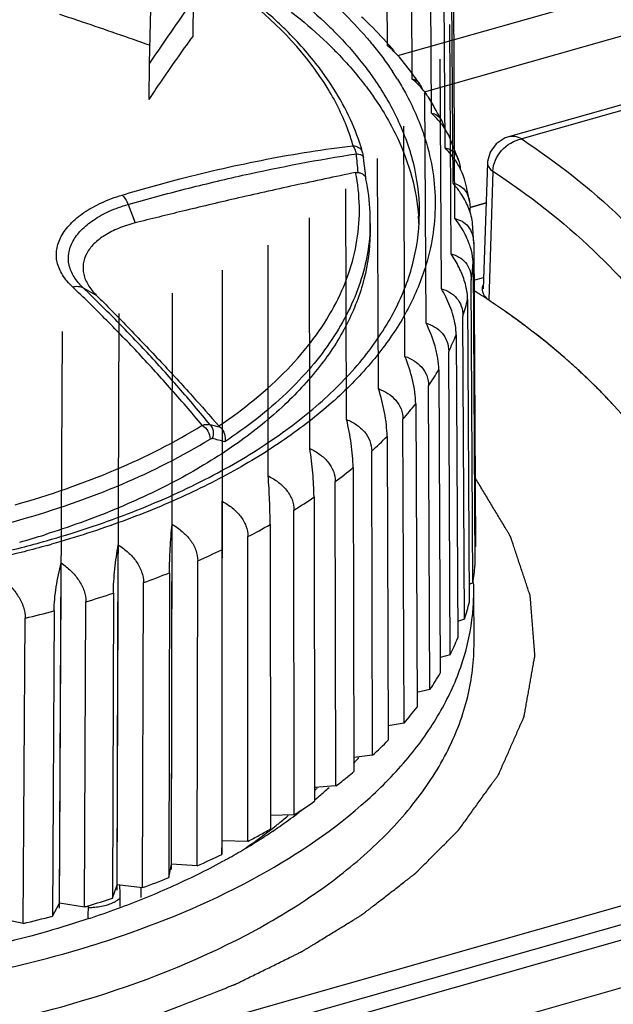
# Model space of a CAD drawing. Header units: millimetres. Extents: x 1117 to 38156, y -1945 to 7303.
# Tile 293 of 656: x 9675.8 to 9685.51, y 1451.88 to 1467.98. Entities that reach past the tile are written whole.
import ezdxf

# ---------------------------------------------------------------- set-up
doc = ezdxf.new("R2010")
doc.units = ezdxf.units.MM

msp = doc.modelspace()

# ---------------------------------------------------------------- linework, layer by layer
at = {"color": 7, "linetype": 'Continuous'}
for p, q in [((9681.813, 1467.551), (9681.798, 1471.284)), ((9682.219, 1467.009), (9682.202, 1470.745)), ((9682.535, 1466.451), (9682.515, 1470.191)), ((9681.985, 1467.392), (9690.545, 1469.824)), ((9682.757, 1465.882), (9682.737, 1469.625)), ((9682.421, 1466.798), (9690.874, 1469.2)), ((9682.886, 1465.306), (9682.864, 1469.052)), ((9682.918, 1464.727), (9682.897, 1468.477)), ((9692.028, 1468.403), (9683.796, 1466.065)), ((9678.633, 1467.706), (9678.642, 1468.303)), ((9692.111, 1468.33), (9684.011, 1466.029)), ((9677.921, 1467.269), (9677.944, 1468.156)), ((9682.855, 1464.15), (9682.834, 1467.903)), ((9677.912, 1466.674), (9677.921, 1467.269)), ((9682.697, 1463.579), (9682.677, 1467.336)), ((9682.445, 1463.018), (9682.426, 1466.778)), ((9682.1, 1462.472), (9682.084, 1466.236)), ((9682.978, 1465.682), (9682.836, 1466.045)), ((9681.408, 1465.803), (9681.408, 1465.803)), ((9681.666, 1461.945), (9681.652, 1465.712)), ((9683.45, 1465.638), (9683.378, 1463.576)), ((9683.539, 1465.502), (9683.474, 1463.394)), ((9681.46, 1465.384), (9681.452, 1465.467)), ((9681.461, 1465.373), (9681.459, 1465.384)), ((9681.461, 1465.373), (9681.459, 1465.384)), ((9681.146, 1461.441), (9681.135, 1465.211)), ((9683.155, 1465.012), (9683.164, 1464.905)), ((9677.569, 1464.958), (9677.683, 1464.655)), ((9683.427, 1464.983), (9683.164, 1464.908)), ((9683.164, 1464.908), (9683.427, 1464.983)), ((9683.165, 1464.834), (9683.164, 1464.905)), ((9680.543, 1460.964), (9680.536, 1464.737)), ((9682.334, 1464.767), (9682.334, 1464.765)), ((9681.53, 1464.48), (9681.532, 1464.645)), ((9683.224, 1464.32), (9683.205, 1464.651)), ((9679.863, 1460.517), (9679.86, 1464.292)), ((9683.224, 1464.32), (9683.252, 1459.365)), ((9683.216, 1463.997), (9683.244, 1459.051)), ((9679.107, 1454.463), (9679.112, 1463.882)), ((9683.227, 1463.718), (9683.384, 1463.763)), ((9676.834, 1463.595), (9677.047, 1463.476)), ((9683.213, 1458.768), (9683.185, 1463.719)), ((9678.28, 1454.083), (9678.297, 1463.508)), ((9683.125, 1463.407), (9683.153, 1458.456)), ((9683.438, 1463.414), (9683.374, 1463.456)), ((9683.506, 1463.368), (9683.438, 1463.414)), ((9677.392, 1453.743), (9677.422, 1463.173)), ((9683.076, 1458.176), (9683.049, 1463.132)), ((9676.45, 1453.446), (9676.494, 1462.881)), ((9682.937, 1462.824), (9682.964, 1457.868)), ((9682.84, 1457.594), (9682.816, 1462.554)), ((9684.595, 1462.551), (9684.582, 1462.563)), ((9682.653, 1462.253), (9682.678, 1457.293)), ((9682.509, 1457.025), (9682.487, 1461.99)), ((9682.276, 1461.698), (9682.297, 1456.734)), ((9685.509, 1461.679), (9685.498, 1461.69)), ((9682.085, 1456.476), (9682.066, 1461.445)), ((9681.807, 1461.164), (9681.825, 1456.195)), ((9681.57, 1455.948), (9681.556, 1460.921)), ((9681.251, 1460.654), (9681.265, 1455.681)), ((9680.97, 1455.447), (9680.96, 1460.424)), ((9679.107, 1454.548), (9679.11, 1460.103)), ((9680.612, 1460.173), (9680.621, 1455.196)), ((9680.288, 1454.977), (9680.284, 1459.958)), ((9678.28, 1454.169), (9678.29, 1459.727)), ((9679.894, 1459.724), (9679.898, 1454.743)), ((9677.392, 1453.829), (9677.41, 1459.39)), ((9679.529, 1454.541), (9679.531, 1459.525)), ((9679.104, 1459.31), (9679.102, 1454.326)), ((9683.252, 1459.365), (9683.242, 1459.36)), ((9676.45, 1453.532), (9676.476, 1459.096)), ((9678.7, 1454.142), (9678.709, 1459.128)), ((9678.247, 1458.935), (9678.238, 1453.948)), ((9677.807, 1453.783), (9677.823, 1458.772)), ((9683.213, 1458.768), (9683.152, 1458.742)), ((9677.33, 1458.601), (9677.313, 1453.611)), ((9683.23, 1457.794), (9683.225, 1458.644)), ((9676.856, 1453.467), (9676.88, 1458.459)), ((9676.359, 1458.311), (9676.335, 1453.319)), ((9675.855, 1453.197), (9675.886, 1458.191)), ((9683.076, 1458.176), (9682.962, 1458.137)), ((9701.512, 1457.992), (9653.596, 1444.38)), ((9653.84, 1444.148), (9701.756, 1457.76)), ((9653.837, 1443.893), (9701.752, 1457.505)), ((9682.84, 1457.594), (9682.677, 1457.547)), ((9652.677, 1442.784), (9704.171, 1457.412)), ((9682.509, 1457.025), (9682.296, 1456.977)), ((9682.085, 1456.476), (9681.824, 1456.43)), ((9681.57, 1455.948), (9681.264, 1455.911)), ((9680.97, 1455.447), (9680.62, 1455.421)), ((9680.631, 1455.422), (9680.62, 1455.412)), ((9680.665, 1455.413), (9680.655, 1455.403)), ((9680.288, 1454.977), (9679.898, 1454.966)), ((9679.102, 1454.326), (9679.107, 1454.548)), ((9679.529, 1454.541), (9679.107, 1454.548)), ((9678.238, 1453.948), (9678.28, 1454.169)), ((9678.7, 1454.142), (9678.28, 1454.169)), ((9677.313, 1453.611), (9677.392, 1453.829)), ((9677.807, 1453.783), (9677.392, 1453.829)), ((9676.335, 1453.319), (9676.45, 1453.532)), ((9676.856, 1453.467), (9676.45, 1453.532)), ((9676.923, 1453.464), (9676.924, 1453.488)), ((9675.855, 1453.197), (9675.461, 1453.28))]:
    msp.add_line(p, q, dxfattribs=at)
for points in [[(9683.797, 1466.065), (9683.741, 1466.046), (9683.592, 1465.95), (9683.493, 1465.814), (9683.452, 1465.658), (9683.45, 1465.638)], [(9681.423, 1465.728), (9681.421, 1465.739), (9681.414, 1465.779), (9681.408, 1465.803)], [(9681.452, 1465.467), (9681.435, 1465.625), (9681.423, 1465.728)]]:
    msp.add_lwpolyline(points, dxfattribs=at)
for centre, radius, start, end in [((9680.619, 1467.053), 1.238, 45.7983, 51.5059), ((9676.395, 1462.713), 7.294, 41.7636, 45.7808), ((9676.812, 1463.657), 6.162, 41.3013, 41.6003), ((9680.949, 1466.423), 1.421, 46.8893, 52.5666), ((9676.662, 1462.954), 6.934, 41.0765, 41.7473), ((9677.15, 1463.356), 6.302, 35.7733, 39.2692), ((9677.756, 1464.381), 4.971, 31.9074, 33.5964), ((9677.37, 1463.516), 6.03, 34.5229, 35.7649), ((9677.812, 1463.802), 5.503, 29.2876, 31.9198), ((9677.985, 1463.899), 5.304, 27.1986, 29.2884), ((9677.943, 1464.827), 3.6, 16.0979, 18.3308), ((9681.272, 1465.765), 0.141, 15.707, 24.9757), ((9677.997, 1464.843), 3.544, 15.7144, 16.0928), ((9667.707, 1464.369), 13.672, 4.666, 5.9482), ((9678.809, 1464.22), 4.417, 10.3244, 14.8598), ((9678.977, 1464.517), 3.353, 2.2346, 4.2273), ((9681.507, 1463.638), 1.783, 32.2555, 37.6531), ((9679.602, 1464.251), 3.622, 351.5538, 355.9802), ((9680.877, 1462.514), 2.109, 26.2816, 30.315), ((9679.393, 1464.294), 3.836, 342.3717, 346.6378), ((9678.98, 1464.443), 4.276, 333.7765, 337.747), ((9678.392, 1464.759), 4.943, 325.9375, 329.5433), ((9677.661, 1465.286), 5.845, 318.9092, 322.1346), ((9676.583, 1452.213), 9.432, 74.6347, 75.6936), ((9676.825, 1466.055), 6.981, 312.6609, 315.5262), ((9676.046, 1449.76), 11.734, 74.6538, 75.6813), ((9675.926, 1467.077), 8.343, 307.1148, 309.659), ((9740.689, 1459.236), 61.585, 179.19298, 179.93123), ((9675.008, 1468.343), 9.907, 302.1754, 304.4439), ((9674.113, 1469.824), 11.638, 297.747, 299.7843), ((9671.585, 1474.265), 15.418, 285.8495, 287.4452), ((9671.453, 1476.296), 17.504, 284.4643, 285.8508), ((9671.569, 1476.119), 17.38, 285.6345, 285.8588), ((9673.279, 1471.474), 13.486, 293.7419, 295.5881), ((9672.537, 1473.228), 15.392, 290.0832, 291.7734), ((9679.602, 1459.306), 3.651, 351.5346, 355.9995), ((9679.614, 1458.623), 3.612, 0.3413, 2.2892), ((9671.911, 1475.014), 17.285, 286.7052, 288.2692), ((9679.623, 1458.623), 3.602, 357.2238, 0.3403), ((9679.392, 1459.348), 3.866, 342.353, 346.6565), ((9679.595, 1458.625), 3.631, 352.6787, 357.217), ((9671.413, 1476.75), 19.091, 283.5516, 285.015), ((9678.975, 1459.499), 4.309, 333.7591, 337.7644), ((9678.383, 1459.817), 4.982, 325.9217, 329.5591), ((9677.646, 1460.348), 5.891, 318.8951, 322.1487), ((9676.804, 1461.123), 7.036, 312.6484, 315.5387), ((9676.796, 1459.979), 6.103, 317.0062, 317.4454), ((9676.874, 1459.908), 5.998, 317.4444, 318.2335), ((9676.004, 1462.024), 8.24, 308.7643, 309.6769), ((9675.808, 1462.267), 8.553, 307.1191, 308.7628), ((9676.323, 1459.54), 5.99, 315.8832, 316.3126), ((9675.976, 1460.825), 7.282, 310.4653, 312.1003), ((9674.972, 1463.429), 9.984, 302.1654, 304.4539), ((9675.758, 1461.079), 7.617, 309.6749, 309.9868), ((9675.819, 1461.008), 7.523, 309.9865, 310.4715), ((9675.4, 1461.527), 8.189, 307.2938, 307.7509), ((9675.098, 1461.931), 8.694, 304.4415, 306.7431), ((9675.464, 1460.467), 7.255, 308.8736, 310.6302), ((9675.317, 1461.636), 8.327, 306.75, 307.2935), ((9674.158, 1464.767), 11.551, 298.7603, 299.7979), ((9675.144, 1460.869), 7.769, 307.2935, 307.8517), ((9675.261, 1460.718), 7.577, 307.8498, 308.8788), ((9674.805, 1462.353), 9.208, 303.8332, 304.463), ((9673.95, 1465.144), 11.982, 297.7521, 298.7635), ((9674.355, 1463.048), 10.036, 301.316, 302.0791), ((9674.772, 1461.372), 8.394, 304.8872, 305.7689), ((9674.974, 1461.093), 8.05, 305.7645, 307.2876), ((9674.612, 1462.642), 9.555, 302.0674, 303.8298), ((9673.995, 1463.652), 10.739, 298.7396, 300.4901), ((9674.608, 1461.608), 8.681, 303.8522, 304.8864), ((9674.208, 1463.29), 10.319, 300.4926, 301.3157), ((9673.23, 1466.584), 13.592, 293.7338, 295.5962), ((9673.634, 1464.308), 11.488, 296.4966, 298.7454), ((9672.482, 1468.353), 15.512, 290.0758, 291.7808), ((9673.194, 1465.184), 12.468, 294.2631, 296.5108), ((9672.781, 1466.09), 13.464, 292.3117, 294.2801), ((9671.867, 1470.101), 17.366, 286.9293, 288.277), ((9672.427, 1466.944), 14.389, 290.4631, 292.3236), ((9671.718, 1470.585), 17.872, 286.7081, 286.9364), ((9672.066, 1467.91), 15.419, 288.3776, 290.2175), ((9677.084, 1454.055), 0.57, 296.5445, 298.1527), ((9672.219, 1467.492), 14.975, 290.222, 290.4772), ((9671.348, 1471.902), 19.241, 283.5452, 285.0214), ((9671.844, 1469.439), 17.377, 286.9394, 288.6883), ((9672.043, 1468.84), 16.746, 288.7005, 288.9359)]:
    msp.add_arc(centre, radius, start, end, dxfattribs=at)
for centre, major_axis, ratio, start_param, end_param in [((9671.154, 1520.27), (-5.484, 252.924), 0.019832, -1.838488, -1.837058), ((9671.154, 1520.27), (-5.85, 269.786), 0.019832, -1.820851, -1.820239), ((9669.714, 1422.944), (13.707, 275.338), 0.020743, -1.459335, -1.458692)]:
    msp.add_ellipse(centre, major_axis=major_axis, ratio=ratio, start_param=start_param, end_param=end_param, dxfattribs=at)
for points, knots in [([(9680.843, 1466.845), (9680.502, 1467.409), (9679.762, 1468.176), (9678.565, 1468.995), (9677.86, 1469.362), (9677.485, 1469.534)], [0, 0, 0, 0, 0.454126, 0.715779, 1, 1, 1, 1]), ([(9680.156, 1467.806), (9680.097, 1467.864), (9679.851, 1468.097), (9679.588, 1468.312), (9679.382, 1468.466)], [0, 0, 0, 0, 0.242552, 1, 1, 1, 1]), ([(9680.147, 1468.479), (9680.21, 1468.431), (9680.452, 1468.242), (9680.684, 1468.039), (9680.848, 1467.88)], [0, 0, 0, 0, 0.257029, 1, 1, 1, 1]), ([(9678.642, 1468.303), (9678.581, 1468.221), (9678.335, 1467.88), (9678.097, 1467.533), (9677.921, 1467.269)], [0, 0, 0, 0, 0.243238, 1, 1, 1, 1]), ([(9680.89, 1468.28), (9680.937, 1468.237), (9681.121, 1468.067), (9681.296, 1467.887), (9681.419, 1467.748)], [0, 0, 0, 0, 0.25599, 1, 1, 1, 1]), ([(9680.133, 1468.189), (9680.195, 1468.142), (9680.435, 1467.956), (9680.664, 1467.756), (9680.826, 1467.6)], [0, 0, 0, 0, 0.256916, 1, 1, 1, 1]), ([(9676.448, 1468.07), (9676.572, 1468.029), (9677.066, 1467.863), (9677.56, 1467.693), (9677.929, 1467.563)], [0, 0, 0, 0, 0.249501, 1, 1, 1, 1]), ([(9680.852, 1466.977), (9680.803, 1467.049), (9680.592, 1467.343), (9680.35, 1467.613), (9680.156, 1467.806)], [0, 0, 0, 0, 0.241672, 1, 1, 1, 1]), ([(9680.848, 1467.88), (9680.905, 1467.825), (9681.123, 1467.607), (9681.325, 1467.373), (9681.463, 1467.19)], [0, 0, 0, 0, 0.257805, 1, 1, 1, 1]), ([(9677.912, 1466.674), (9677.972, 1466.763), (9678.206, 1467.111), (9678.448, 1467.455), (9678.633, 1467.706)], [0, 0, 0, 0, 0.256494, 1, 1, 1, 1]), ([(9680.826, 1467.6), (9680.884, 1467.544), (9681.104, 1467.325), (9681.309, 1467.089), (9681.449, 1466.906)], [0, 0, 0, 0, 0.257861, 1, 1, 1, 1]), ([(9681.441, 1467.724), (9681.483, 1467.676), (9681.644, 1467.486), (9681.794, 1467.286), (9681.897, 1467.131)], [0, 0, 0, 0, 0.256274, 1, 1, 1, 1]), ([(9681.813, 1467.551), (9681.827, 1467.55), (9681.856, 1467.541), (9681.879, 1467.521), (9681.889, 1467.51)], [0, 0, 0, 0, 0.473488, 1, 1, 1, 1]), ([(9681.889, 1467.51), (9681.892, 1467.506), (9681.904, 1467.491), (9681.914, 1467.474), (9681.92, 1467.46)], [0, 0, 0, 0, 0.228361, 1, 1, 1, 1]), ([(9682.028, 1467.345), (9682.02, 1467.355), (9681.986, 1467.395), (9681.949, 1467.433), (9681.92, 1467.46)], [0, 0, 0, 0, 0.248583, 1, 1, 1, 1]), ([(9681.463, 1467.19), (9681.517, 1467.12), (9681.717, 1466.841), (9681.89, 1466.542), (9681.996, 1466.311)], [0, 0, 0, 0, 0.258758, 1, 1, 1, 1]), ([(9681.36, 1465.96), (9681.302, 1466.136), (9681.155, 1466.488), (9680.96, 1466.816), (9680.852, 1466.977)], [0, 0, 0, 0, 0.48952, 1, 1, 1, 1]), ([(9681.976, 1467.008), (9682.022, 1466.934), (9682.194, 1466.641), (9682.332, 1466.328), (9682.411, 1466.089)], [0, 0, 0, 0, 0.257898, 1, 1, 1, 1]), ([(9682.219, 1467.009), (9682.242, 1467.006), (9682.289, 1466.99), (9682.323, 1466.954), (9682.338, 1466.933)], [0, 0, 0, 0, 0.470066, 1, 1, 1, 1]), ([(9681.251, 1465.919), (9681.229, 1465.998), (9681.125, 1466.32), (9680.976, 1466.626), (9680.843, 1466.845)], [0, 0, 0, 0, 0.242694, 1, 1, 1, 1]), ([(9681.449, 1466.906), (9681.503, 1466.836), (9681.702, 1466.561), (9681.874, 1466.265), (9681.981, 1466.036)], [0, 0, 0, 0, 0.258689, 1, 1, 1, 1]), ([(9682.338, 1466.933), (9682.342, 1466.927), (9682.357, 1466.903), (9682.368, 1466.876), (9682.375, 1466.855)], [0, 0, 0, 0, 0.228601, 1, 1, 1, 1]), ([(9682.483, 1466.711), (9682.475, 1466.724), (9682.442, 1466.774), (9682.406, 1466.821), (9682.376, 1466.855)], [0, 0, 0, 0, 0.247962, 1, 1, 1, 1]), ([(9681.996, 1466.311), (9682.108, 1466.065), (9682.282, 1465.56), (9682.338, 1465.027), (9682.334, 1464.767)], [0, 0, 0, 0, 0.509257, 1, 1, 1, 1]), ([(9682.535, 1466.451), (9682.568, 1466.446), (9682.639, 1466.418), (9682.685, 1466.358), (9682.703, 1466.323)], [0, 0, 0, 0, 0.466359, 1, 1, 1, 1]), ([(9682.703, 1466.323), (9682.707, 1466.316), (9682.723, 1466.281), (9682.734, 1466.245), (9682.74, 1466.216)], [0, 0, 0, 0, 0.230163, 1, 1, 1, 1]), ([(9682.836, 1466.045), (9682.829, 1466.06), (9682.802, 1466.119), (9682.768, 1466.175), (9682.74, 1466.215)], [0, 0, 0, 0, 0.246752, 1, 1, 1, 1]), ([(9681.981, 1466.036), (9682.075, 1465.833), (9682.229, 1465.417), (9682.305, 1464.98), (9682.321, 1464.764)], [0, 0, 0, 0, 0.509045, 1, 1, 1, 1]), ([(9682.411, 1466.089), (9682.469, 1465.916), (9682.557, 1465.565), (9682.608, 1465.028), (9682.574, 1464.491), (9682.496, 1464.14), (9682.444, 1463.967)], [0, 0, 0, 0, 0.25337, 0.501646, 0.749083, 1, 1, 1, 1]), ([(9683.539, 1465.502), (9683.542, 1465.623), (9683.654, 1465.87), (9683.886, 1466.007), (9684.011, 1466.029)], [0, 0, 0, 0, 0.488501, 1, 1, 1, 1]), ([(9684.011, 1466.029), (9683.975, 1466.046), (9683.905, 1466.073), (9683.829, 1466.074), (9683.797, 1466.065)], [0, 0, 0, 0, 0.547064, 1, 1, 1, 1]), ([(9684.011, 1466.029), (9684.585, 1465.645), (9685.386, 1465.022), (9686.29, 1464.074), (9686.669, 1463.584), (9686.837, 1463.335)], [0, 0, 0, 0, 0.527612, 0.770355, 1, 1, 1, 1]), ([(9677.471, 1465.111), (9677.784, 1465.205), (9678.334, 1465.358), (9679.122, 1465.551), (9680.065, 1465.749), (9680.776, 1465.862), (9681.251, 1465.919)], [0, 0, 0, 0, 0.253446, 0.442095, 0.629459, 1, 1, 1, 1]), ([(9681.305, 1465.786), (9681.299, 1465.812), (9681.285, 1465.858), (9681.263, 1465.901), (9681.251, 1465.919)], [0, 0, 0, 0, 0.54779, 1, 1, 1, 1]), ([(9681.251, 1465.919), (9681.283, 1465.916), (9681.344, 1465.899), (9681.388, 1465.851), (9681.4, 1465.825)], [0, 0, 0, 0, 0.521414, 1, 1, 1, 1]), ([(9683.004, 1465.545), (9682.988, 1465.576), (9682.919, 1465.697), (9682.83, 1465.807), (9682.757, 1465.882)], [0, 0, 0, 0, 0.249333, 1, 1, 1, 1]), ([(9682.757, 1465.882), (9682.781, 1465.878), (9682.828, 1465.864), (9682.892, 1465.823), (9682.945, 1465.761), (9682.969, 1465.71), (9682.978, 1465.682)], [0, 0, 0, 0, 0.229748, 0.462808, 0.714253, 1, 1, 1, 1]), ([(9677.569, 1464.958), (9677.881, 1465.047), (9678.504, 1465.214), (9679.745, 1465.512), (9680.681, 1465.69), (9681.305, 1465.786)], [0, 0, 0, 0, 0.253857, 0.505329, 1, 1, 1, 1]), ([(9681.305, 1465.786), (9681.311, 1465.786), (9681.334, 1465.783), (9681.356, 1465.779), (9681.371, 1465.773)], [0, 0, 0, 0, 0.271648, 1, 1, 1, 1]), ([(9681.371, 1465.773), (9681.378, 1465.771), (9681.391, 1465.765), (9681.411, 1465.753), (9681.421, 1465.738), (9681.423, 1465.728)], [0, 0, 0, 0, 0.316284, 0.583644, 1, 1, 1, 1]), ([(9682.978, 1465.682), (9682.982, 1465.672), (9682.995, 1465.628), (9683.002, 1465.582), (9683.005, 1465.547)], [0, 0, 0, 0, 0.232643, 1, 1, 1, 1]), ([(9683.079, 1465.353), (9683.074, 1465.37), (9683.055, 1465.436), (9683.028, 1465.499), (9683.004, 1465.545)], [0, 0, 0, 0, 0.24457, 1, 1, 1, 1]), ([(9683.45, 1465.638), (9683.45, 1465.613), (9683.469, 1465.556), (9683.513, 1465.519), (9683.539, 1465.502)], [0, 0, 0, 0, 0.447551, 1, 1, 1, 1]), ([(9683.539, 1465.502), (9684.124, 1465.115), (9685.178, 1464.302), (9686.056, 1463.293), (9686.4, 1462.772)], [0, 0, 0, 0, 0.529203, 1, 1, 1, 1]), ([(9681.292, 1465.481), (9680.958, 1465.411), (9680.298, 1465.272), (9679.355, 1465.061), (9678.486, 1464.855), (9677.942, 1464.72), (9677.683, 1464.655)], [0, 0, 0, 0, 0.276821, 0.545807, 0.783196, 1, 1, 1, 1]), ([(9679.055, 1461.335), (9679.458, 1461.605), (9680.013, 1462.051), (9680.608, 1462.743), (9680.947, 1463.269), (9681.189, 1463.811), (9681.331, 1464.366), (9681.371, 1464.927), (9681.329, 1465.299), (9681.292, 1465.481)], [0, 0, 0, 0, 0.290665, 0.422616, 0.546657, 0.664254, 0.777378, 0.888441, 1, 1, 1, 1]), ([(9681.292, 1465.481), (9681.295, 1465.482), (9681.309, 1465.484), (9681.323, 1465.483), (9681.334, 1465.482)], [0, 0, 0, 0, 0.244318, 1, 1, 1, 1]), ([(9681.334, 1465.482), (9681.34, 1465.48), (9681.364, 1465.475), (9681.388, 1465.465), (9681.404, 1465.456)], [0, 0, 0, 0, 0.263699, 1, 1, 1, 1]), ([(9681.404, 1465.456), (9681.418, 1465.447), (9681.442, 1465.427), (9681.456, 1465.398), (9681.459, 1465.384)], [0, 0, 0, 0, 0.528685, 1, 1, 1, 1]), ([(9681.532, 1464.645), (9681.533, 1464.706), (9681.53, 1464.95), (9681.499, 1465.194), (9681.461, 1465.373)], [0, 0, 0, 0, 0.249022, 1, 1, 1, 1]), ([(9683.01, 1465.143), (9683.001, 1465.158), (9682.962, 1465.214), (9682.919, 1465.267), (9682.886, 1465.306)], [0, 0, 0, 0, 0.251587, 1, 1, 1, 1]), ([(9682.886, 1465.306), (9682.917, 1465.299), (9682.98, 1465.279), (9683.062, 1465.218), (9683.125, 1465.127), (9683.148, 1465.052), (9683.155, 1465.012)], [0, 0, 0, 0, 0.22849, 0.459729, 0.711037, 1, 1, 1, 1]), ([(9676.661, 1463.608), (9676.599, 1463.667), (9676.493, 1463.789), (9676.412, 1463.972), (9676.393, 1464.117), (9676.402, 1464.263), (9676.47, 1464.45), (9676.627, 1464.654), (9676.853, 1464.839), (9677.14, 1464.997), (9677.356, 1465.077), (9677.471, 1465.111)], [0, 0, 0, 0, 0.118958, 0.223474, 0.273128, 0.322738, 0.426787, 0.544447, 0.679485, 0.832017, 1, 1, 1, 1]), ([(9677.471, 1465.111), (9677.491, 1465.093), (9677.529, 1465.044), (9677.557, 1464.989), (9677.57, 1464.959)], [0, 0, 0, 0, 0.454444, 1, 1, 1, 1]), ([(9683.165, 1464.834), (9683.156, 1464.861), (9683.116, 1464.969), (9683.059, 1465.071), (9683.01, 1465.143)], [0, 0, 0, 0, 0.246199, 1, 1, 1, 1]), ([(9676.834, 1463.595), (9676.777, 1463.648), (9676.681, 1463.761), (9676.594, 1463.958), (9676.587, 1464.164), (9676.66, 1464.365), (9676.803, 1464.55), (9677.008, 1464.716), (9677.269, 1464.858), (9677.465, 1464.928), (9677.569, 1464.958)], [0, 0, 0, 0, 0.119893, 0.22535, 0.324852, 0.429059, 0.546343, 0.680704, 0.832541, 1, 1, 1, 1]), ([(9676.234, 1459.457), (9676.682, 1459.584), (9677.54, 1459.867), (9678.74, 1460.389), (9679.795, 1460.99), (9680.688, 1461.657), (9681.402, 1462.381), (9681.927, 1463.148), (9682.251, 1463.947), (9682.33, 1464.498), (9682.334, 1464.766)], [0, 0, 0, 0, 0.162279, 0.314511, 0.455486, 0.584568, 0.701838, 0.808376, 0.906524, 1, 1, 1, 1]), ([(9682.918, 1464.727), (9682.959, 1464.718), (9683.039, 1464.688), (9683.141, 1464.602), (9683.209, 1464.474), (9683.223, 1464.373), (9683.224, 1464.32)], [0, 0, 0, 0, 0.227862, 0.457706, 0.709078, 1, 1, 1, 1]), ([(9683.205, 1464.651), (9683.204, 1464.666), (9683.196, 1464.728), (9683.18, 1464.789), (9683.165, 1464.834)], [0, 0, 0, 0, 0.241927, 1, 1, 1, 1]), ([(9677.683, 1464.655), (9677.591, 1464.632), (9677.419, 1464.577), (9677.192, 1464.463), (9677.012, 1464.326), (9676.888, 1464.168), (9676.826, 1463.992), (9676.835, 1463.809), (9676.911, 1463.631), (9676.997, 1463.527), (9677.047, 1463.476)], [0, 0, 0, 0, 0.166403, 0.315062, 0.445791, 0.560545, 0.664336, 0.765862, 0.87516, 1, 1, 1, 1]), ([(9681.532, 1464.645), (9681.53, 1464.483), (9681.499, 1464.157), (9681.377, 1463.674), (9681.18, 1463.199), (9680.91, 1462.737), (9680.569, 1462.289), (9680.007, 1461.699), (9679.509, 1461.313), (9679.151, 1461.076)], [0, 0, 0, 0, 0.108831, 0.219518, 0.333809, 0.453184, 0.578808, 0.711541, 1, 1, 1, 1]), ([(9683.172, 1464.255), (9683.163, 1464.284), (9683.122, 1464.4), (9683.064, 1464.511), (9683.015, 1464.589)], [0, 0, 0, 0, 0.247538, 1, 1, 1, 1]), ([(9681.53, 1464.48), (9681.526, 1464.23), (9681.456, 1463.72), (9681.169, 1462.98), (9680.708, 1462.272), (9680.084, 1461.607), (9679.307, 1460.992), (9678.389, 1460.436), (9677.346, 1459.948), (9676.598, 1459.679), (9676.207, 1459.556)], [0, 0, 0, 0, 0.097228, 0.198316, 0.306491, 0.423995, 0.552066, 0.691068, 0.840667, 1, 1, 1, 1]), ([(9683.216, 1463.997), (9683.216, 1464.018), (9683.211, 1464.105), (9683.192, 1464.191), (9683.172, 1464.255)], [0, 0, 0, 0, 0.236525, 1, 1, 1, 1]), ([(9683.018, 1463.857), (9683.006, 1463.883), (9682.959, 1463.984), (9682.902, 1464.081), (9682.855, 1464.15)], [0, 0, 0, 0, 0.25358, 1, 1, 1, 1]), ([(9682.855, 1464.15), (9682.9, 1464.138), (9682.987, 1464.105), (9683.097, 1464.013), (9683.17, 1463.879), (9683.185, 1463.774), (9683.185, 1463.719)], [0, 0, 0, 0, 0.235481, 0.469697, 0.718858, 1, 1, 1, 1]), ([(9682.444, 1463.967), (9682.37, 1463.722), (9682.165, 1463.23), (9681.712, 1462.54), (9681.116, 1461.884), (9680.383, 1461.272), (9679.525, 1460.709), (9678.551, 1460.202), (9677.473, 1459.758), (9676.713, 1459.513), (9676.319, 1459.401)], [0, 0, 0, 0, 0.096845, 0.199898, 0.310853, 0.430709, 0.55986, 0.698183, 0.845188, 1, 1, 1, 1]), ([(9683.125, 1463.407), (9683.125, 1463.481), (9683.101, 1463.636), (9683.05, 1463.783), (9683.018, 1463.857)], [0, 0, 0, 0, 0.48043, 1, 1, 1, 1]), ([(9676.661, 1463.608), (9676.69, 1463.617), (9676.75, 1463.625), (9676.809, 1463.608), (9676.834, 1463.595)], [0, 0, 0, 0, 0.525148, 1, 1, 1, 1]), ([(9678.784, 1461.347), (9678.608, 1461.555), (9678.258, 1461.961), (9677.725, 1462.544), (9677.195, 1463.091), (9676.839, 1463.44), (9676.661, 1463.608)], [0, 0, 0, 0, 0.26375, 0.518139, 0.76338, 1, 1, 1, 1]), ([(9678.913, 1461.352), (9678.745, 1461.557), (9678.407, 1461.957), (9677.888, 1462.532), (9677.365, 1463.077), (9677.011, 1463.426), (9676.834, 1463.595)], [0, 0, 0, 0, 0.259953, 0.513125, 0.759669, 1, 1, 1, 1]), ([(9682.697, 1463.579), (9682.745, 1463.565), (9682.836, 1463.527), (9682.953, 1463.432), (9683.032, 1463.295), (9683.049, 1463.187), (9683.049, 1463.132)], [0, 0, 0, 0, 0.242293, 0.480728, 0.728131, 1, 1, 1, 1]), ([(9677.047, 1463.476), (9677.22, 1463.304), (9677.577, 1462.941), (9678.102, 1462.391), (9678.6, 1461.851), (9678.912, 1461.5), (9679.055, 1461.335)], [0, 0, 0, 0, 0.249563, 0.520187, 0.776753, 1, 1, 1, 1]), ([(9682.937, 1462.824), (9682.937, 1462.875), (9682.927, 1462.98), (9682.879, 1463.192), (9682.817, 1463.348), (9682.767, 1463.448)], [0, 0, 0, 0, 0.233585, 0.485385, 1, 1, 1, 1]), ([(9683.374, 1463.456), (9683.361, 1463.464), (9683.339, 1463.479), (9683.308, 1463.499), (9683.286, 1463.513), (9683.272, 1463.522), (9683.266, 1463.526), (9683.261, 1463.529), (9683.257, 1463.531), (9683.25, 1463.536), (9683.24, 1463.542), (9683.232, 1463.547), (9683.229, 1463.55)], [0, 0, 0, 0, 0.25, 0.4375, 0.625, 0.671875, 0.71875, 0.742188, 0.765625, 0.8125, 0.90625, 1, 1, 1, 1]), ([(9683.499, 1463.373), (9683.483, 1463.384), (9683.429, 1463.425), (9683.384, 1463.484), (9683.372, 1463.531)], [0, 0, 0, 0, 0.287062, 1, 1, 1, 1]), ([(9685.691, 1461.474), (9685.542, 1461.647), (9684.881, 1462.355), (9684.115, 1462.961), (9683.499, 1463.373)], [0, 0, 0, 0, 0.23488, 1, 1, 1, 1]), ([(9683.628, 1463.286), (9683.619, 1463.292), (9683.605, 1463.301), (9683.587, 1463.314), (9683.576, 1463.322), (9683.566, 1463.328), (9683.561, 1463.332), (9683.557, 1463.334), (9683.554, 1463.336), (9683.551, 1463.338), (9683.547, 1463.341), (9683.538, 1463.347), (9683.525, 1463.356), (9683.512, 1463.364), (9683.506, 1463.368)], [0, 0, 0, 0, 0.25, 0.375, 0.5, 0.5625, 0.625, 0.65625, 0.671875, 0.6875, 0.71875, 0.75, 0.875, 1, 1, 1, 1]), ([(9684.582, 1462.563), (9684.566, 1462.576), (9684.542, 1462.596), (9684.514, 1462.619), (9684.498, 1462.632), (9684.486, 1462.642), (9684.474, 1462.652), (9684.465, 1462.66), (9684.459, 1462.665), (9684.456, 1462.667), (9684.452, 1462.67), (9684.447, 1462.674), (9684.441, 1462.679), (9684.43, 1462.688), (9684.418, 1462.698), (9684.397, 1462.714), (9684.371, 1462.735), (9684.346, 1462.756), (9684.325, 1462.772), (9684.312, 1462.782), (9684.302, 1462.791), (9684.295, 1462.796), (9684.29, 1462.8), (9684.287, 1462.803), (9684.284, 1462.805), (9684.277, 1462.81), (9684.268, 1462.817), (9684.251, 1462.83), (9684.23, 1462.847), (9684.209, 1462.863), (9684.192, 1462.876), (9684.179, 1462.886), (9684.169, 1462.894), (9684.162, 1462.9), (9684.157, 1462.903), (9684.154, 1462.905), (9684.15, 1462.908), (9684.145, 1462.912), (9684.135, 1462.92), (9684.122, 1462.93), (9684.106, 1462.942), (9684.084, 1462.958), (9684.057, 1462.978), (9684.025, 1463.002), (9683.993, 1463.027), (9683.949, 1463.059), (9683.894, 1463.098), (9683.838, 1463.138), (9683.794, 1463.17), (9683.75, 1463.201), (9683.695, 1463.239), (9683.65, 1463.27), (9683.628, 1463.286)], [0, 0, 0, 0, 0.0625, 0.09375, 0.109375, 0.125, 0.140625, 0.15625, 0.160156, 0.164062, 0.167969, 0.171875, 0.179688, 0.1875, 0.203125, 0.21875, 0.25, 0.28125, 0.296875, 0.3125, 0.320312, 0.328125, 0.332031, 0.335938, 0.339844, 0.34375, 0.359375, 0.375, 0.40625, 0.4375, 0.453125, 0.46875, 0.484375, 0.492188, 0.496094, 0.5, 0.503906, 0.507812, 0.515625, 0.53125, 0.546875, 0.5625, 0.59375, 0.625, 0.65625, 0.6875, 0.75, 0.8125, 0.84375, 0.875, 0.9375, 1, 1, 1, 1]), ([(9682.653, 1462.253), (9682.653, 1462.316), (9682.64, 1462.448), (9682.58, 1462.707), (9682.504, 1462.897), (9682.445, 1463.018)], [0, 0, 0, 0, 0.237154, 0.493325, 1, 1, 1, 1]), ([(9682.445, 1463.018), (9682.495, 1463.002), (9682.591, 1462.96), (9682.714, 1462.86), (9682.797, 1462.72), (9682.815, 1462.61), (9682.816, 1462.554)], [0, 0, 0, 0, 0.247849, 0.48991, 0.736045, 1, 1, 1, 1]), ([(9682.276, 1461.698), (9682.275, 1461.762), (9682.264, 1461.893), (9682.214, 1462.155), (9682.151, 1462.348), (9682.1, 1462.472)], [0, 0, 0, 0, 0.238193, 0.495262, 1, 1, 1, 1]), ([(9682.1, 1462.472), (9682.152, 1462.454), (9682.253, 1462.407), (9682.38, 1462.302), (9682.468, 1462.159), (9682.487, 1462.047), (9682.487, 1461.99)], [0, 0, 0, 0, 0.252329, 0.497489, 0.742757, 1, 1, 1, 1]), ([(9685.498, 1461.69), (9685.481, 1461.708), (9685.448, 1461.743), (9685.407, 1461.788), (9685.374, 1461.823), (9685.34, 1461.858), (9685.297, 1461.902), (9685.254, 1461.946), (9685.219, 1461.981), (9685.183, 1462.015), (9685.148, 1462.05), (9685.112, 1462.085), (9685.086, 1462.111), (9685.058, 1462.137), (9685.022, 1462.171), (9684.985, 1462.205), (9684.949, 1462.24), (9684.921, 1462.265), (9684.892, 1462.291), (9684.864, 1462.316), (9684.84, 1462.338), (9684.821, 1462.355), (9684.81, 1462.365), (9684.8, 1462.374), (9684.794, 1462.379), (9684.79, 1462.383), (9684.788, 1462.385), (9684.785, 1462.388), (9684.781, 1462.391), (9684.772, 1462.399), (9684.758, 1462.411), (9684.74, 1462.426), (9684.722, 1462.442), (9684.698, 1462.463), (9684.656, 1462.499), (9684.62, 1462.531), (9684.595, 1462.551)], [0, 0, 0, 0, 0.0625, 0.125, 0.15625, 0.1875, 0.25, 0.3125, 0.34375, 0.375, 0.4375, 0.46875, 0.5, 0.53125, 0.5625, 0.625, 0.65625, 0.6875, 0.71875, 0.75, 0.78125, 0.796875, 0.8125, 0.820312, 0.828125, 0.832031, 0.833984, 0.835938, 0.839844, 0.84375, 0.859375, 0.875, 0.890625, 0.90625, 0.9375, 1, 1, 1, 1]), ([(9681.807, 1461.164), (9681.807, 1461.228), (9681.798, 1461.359), (9681.758, 1461.622), (9681.707, 1461.818), (9681.666, 1461.945)], [0, 0, 0, 0, 0.239138, 0.496987, 1, 1, 1, 1]), ([(9681.666, 1461.945), (9681.72, 1461.924), (9681.824, 1461.873), (9681.955, 1461.762), (9682.046, 1461.616), (9682.066, 1461.502), (9682.066, 1461.445)], [0, 0, 0, 0, 0.255882, 0.503676, 0.748407, 1, 1, 1, 1]), ([(9675.722, 1460.045), (9676.282, 1460.204), (9677.335, 1460.567), (9678.333, 1461.068), (9678.784, 1461.347)], [0, 0, 0, 0, 0.522909, 1, 1, 1, 1]), ([(9678.784, 1461.347), (9678.796, 1461.351), (9678.837, 1461.363), (9678.884, 1461.363), (9678.913, 1461.352)], [0, 0, 0, 0, 0.280045, 1, 1, 1, 1]), ([(9678.784, 1461.347), (9678.822, 1461.323), (9678.883, 1461.253), (9678.91, 1461.165), (9678.91, 1461.121)], [0, 0, 0, 0, 0.506856, 1, 1, 1, 1]), ([(9678.913, 1461.352), (9678.939, 1461.325), (9678.973, 1461.249), (9678.963, 1461.168), (9678.948, 1461.13)], [0, 0, 0, 0, 0.480699, 1, 1, 1, 1]), ([(9679.082, 1461.308), (9679.079, 1461.31), (9679.07, 1461.319), (9679.061, 1461.328), (9679.055, 1461.335)], [0, 0, 0, 0, 0.272864, 1, 1, 1, 1]), ([(9679.082, 1461.308), (9679.112, 1461.28), (9679.156, 1461.204), (9679.16, 1461.117), (9679.151, 1461.076)], [0, 0, 0, 0, 0.495592, 1, 1, 1, 1]), ([(9681.251, 1460.654), (9681.251, 1460.718), (9681.244, 1460.85), (9681.214, 1461.113), (9681.176, 1461.312), (9681.146, 1461.441)], [0, 0, 0, 0, 0.239906, 0.49842, 1, 1, 1, 1]), ([(9681.146, 1461.441), (9681.201, 1461.418), (9681.307, 1461.362), (9681.442, 1461.245), (9681.534, 1461.095), (9681.556, 1460.979), (9681.556, 1460.921)], [0, 0, 0, 0, 0.258637, 0.508701, 0.753218, 1, 1, 1, 1]), ([(9675.801, 1459.8), (9676.369, 1459.961), (9677.439, 1460.329), (9678.451, 1460.839), (9678.91, 1461.121)], [0, 0, 0, 0, 0.522909, 1, 1, 1, 1]), ([(9678.91, 1461.121), (9678.913, 1461.123), (9678.924, 1461.129), (9678.939, 1461.132), (9678.948, 1461.13)], [0, 0, 0, 0, 0.28792, 1, 1, 1, 1]), ([(9680.612, 1460.173), (9680.611, 1460.305), (9680.595, 1460.57), (9680.563, 1460.833), (9680.543, 1460.964)], [0, 0, 0, 0, 0.499472, 1, 1, 1, 1]), ([(9680.543, 1460.964), (9680.6, 1460.938), (9680.708, 1460.877), (9680.844, 1460.754), (9680.938, 1460.6), (9680.96, 1460.483), (9680.96, 1460.424)], [0, 0, 0, 0, 0.26067, 0.512546, 0.756987, 1, 1, 1, 1]), ([(9679.894, 1459.724), (9679.894, 1459.856), (9679.887, 1460.121), (9679.872, 1460.385), (9679.863, 1460.517)], [0, 0, 0, 0, 0.500226, 1, 1, 1, 1]), ([(9679.863, 1460.517), (9679.92, 1460.488), (9680.029, 1460.422), (9680.166, 1460.293), (9680.261, 1460.136), (9680.284, 1460.016), (9680.284, 1459.958)], [0, 0, 0, 0, 0.262086, 0.515502, 0.760114, 1, 1, 1, 1]), ([(9682.978, 1454.724), (9683.019, 1454.781), (9683.1, 1454.895), (9683.202, 1455.037), (9683.284, 1455.15), (9683.345, 1455.235), (9683.407, 1455.321), (9683.468, 1455.406), (9683.519, 1455.477), (9683.555, 1455.526), (9683.575, 1455.555), (9683.59, 1455.576), (9683.606, 1455.597), (9683.617, 1455.613), (9683.625, 1455.624), (9683.628, 1455.629), (9683.631, 1455.632), (9683.633, 1455.636), (9683.635, 1455.642), (9683.639, 1455.651), (9683.646, 1455.666), (9683.654, 1455.685), (9683.667, 1455.714), (9683.683, 1455.752), (9683.703, 1455.796), (9683.729, 1455.855), (9683.762, 1455.929), (9683.801, 1456.018), (9683.84, 1456.107), (9683.879, 1456.196), (9683.919, 1456.285), (9683.951, 1456.359), (9683.977, 1456.419), (9683.997, 1456.463), (9684.013, 1456.5), (9684.026, 1456.53), (9684.035, 1456.548), (9684.041, 1456.563), (9684.045, 1456.572), (9684.048, 1456.579), (9684.05, 1456.583), (9684.05, 1456.587), (9684.051, 1456.591), (9684.052, 1456.599), (9684.054, 1456.609), (9684.057, 1456.625), (9684.06, 1456.644), (9684.065, 1456.667), (9684.07, 1456.699), (9684.08, 1456.753), (9684.093, 1456.831), (9684.11, 1456.925), (9684.127, 1457.018), (9684.143, 1457.112), (9684.16, 1457.205), (9684.174, 1457.283), (9684.185, 1457.346), (9684.193, 1457.392), (9684.201, 1457.439), (9684.208, 1457.478), (9684.214, 1457.509), (9684.217, 1457.529), (9684.22, 1457.544), (9684.222, 1457.556), (9684.224, 1457.566), (9684.225, 1457.573), (9684.225, 1457.577), (9684.226, 1457.579), (9684.226, 1457.582), (9684.225, 1457.586), (9684.225, 1457.593), (9684.224, 1457.602), (9684.223, 1457.614), (9684.222, 1457.629), (9684.221, 1457.648), (9684.218, 1457.679), (9684.215, 1457.717), (9684.212, 1457.763), (9684.208, 1457.809), (9684.203, 1457.87), (9684.197, 1457.946), (9684.19, 1458.038), (9684.183, 1458.13), (9684.175, 1458.221), (9684.168, 1458.313), (9684.162, 1458.39), (9684.158, 1458.443), (9684.156, 1458.474), (9684.154, 1458.497), (9684.152, 1458.516), (9684.151, 1458.531), (9684.15, 1458.541), (9684.15, 1458.548), (9684.149, 1458.553), (9684.149, 1458.557), (9684.148, 1458.561), (9684.146, 1458.567), (9684.143, 1458.577), (9684.138, 1458.592), (9684.131, 1458.611), (9684.121, 1458.641), (9684.109, 1458.679), (9684.094, 1458.724), (9684.074, 1458.784), (9684.049, 1458.86), (9684.018, 1458.951), (9683.988, 1459.041), (9683.958, 1459.132), (9683.928, 1459.223), (9683.903, 1459.298), (9683.883, 1459.359), (9683.868, 1459.404), (9683.855, 1459.442), (9683.845, 1459.472), (9683.839, 1459.491), (9683.834, 1459.506), (9683.831, 1459.515), (9683.828, 1459.522), (9683.827, 1459.526), (9683.825, 1459.529), (9683.822, 1459.534), (9683.817, 1459.542), (9683.812, 1459.551), (9683.803, 1459.566), (9683.791, 1459.585), (9683.778, 1459.608), (9683.76, 1459.638), (9683.728, 1459.691), (9683.683, 1459.766), (9683.628, 1459.856), (9683.574, 1459.947), (9683.519, 1460.037), (9683.447, 1460.158), (9683.356, 1460.309), (9683.284, 1460.429), (9683.248, 1460.49)], [0, 0, 0, 0, 0.03125, 0.0625, 0.078125, 0.09375, 0.109375, 0.125, 0.140625, 0.148438, 0.152344, 0.15625, 0.160156, 0.164062, 0.165039, 0.166016, 0.166504, 0.166992, 0.167969, 0.169922, 0.171875, 0.175781, 0.179688, 0.1875, 0.195312, 0.203125, 0.21875, 0.234375, 0.25, 0.265625, 0.28125, 0.296875, 0.304688, 0.3125, 0.320312, 0.324219, 0.328125, 0.330078, 0.332031, 0.333008, 0.333496, 0.333984, 0.334961, 0.335938, 0.337891, 0.339844, 0.34375, 0.347656, 0.351562, 0.359375, 0.375, 0.390625, 0.40625, 0.421875, 0.4375, 0.453125, 0.460938, 0.46875, 0.476562, 0.484375, 0.488281, 0.492188, 0.494141, 0.496094, 0.498047, 0.499023, 0.499512, 0.5, 0.500488, 0.500977, 0.501953, 0.503906, 0.505859, 0.507812, 0.511719, 0.515625, 0.523438, 0.53125, 0.539062, 0.546875, 0.5625, 0.578125, 0.59375, 0.609375, 0.625, 0.640625, 0.648438, 0.652344, 0.65625, 0.660156, 0.662109, 0.664062, 0.665039, 0.666016, 0.666504, 0.666992, 0.667969, 0.669922, 0.671875, 0.675781, 0.679688, 0.6875, 0.695312, 0.703125, 0.71875, 0.734375, 0.75, 0.765625, 0.78125, 0.796875, 0.804688, 0.8125, 0.820312, 0.824219, 0.828125, 0.830078, 0.832031, 0.833008, 0.833496, 0.833984, 0.834961, 0.835938, 0.837891, 0.839844, 0.84375, 0.847656, 0.851562, 0.859375, 0.875, 0.890625, 0.90625, 0.921875, 0.9375, 0.96875, 1, 1, 1, 1]), ([(9679.11, 1460.103), (9679.168, 1460.072), (9679.277, 1460.001), (9679.413, 1459.866), (9679.508, 1459.705), (9679.531, 1459.584), (9679.531, 1459.525)], [0, 0, 0, 0, 0.262947, 0.51762, 0.762577, 1, 1, 1, 1]), ([(9671.985, 1459.154), (9672.643, 1459.199), (9673.929, 1459.347), (9675.194, 1459.627), (9675.801, 1459.8)], [0, 0, 0, 0, 0.511058, 1, 1, 1, 1]), ([(9678.247, 1458.935), (9678.247, 1459.067), (9678.257, 1459.332), (9678.278, 1459.595), (9678.29, 1459.727)], [0, 0, 0, 0, 0.500359, 1, 1, 1, 1]), ([(9678.29, 1459.727), (9678.348, 1459.693), (9678.456, 1459.617), (9678.592, 1459.476), (9678.686, 1459.311), (9678.709, 1459.188), (9678.709, 1459.128)], [0, 0, 0, 0, 0.263312, 0.518993, 0.764447, 1, 1, 1, 1]), ([(9676.253, 1459.382), (9676.125, 1459.346), (9675.601, 1459.206), (9675.07, 1459.089), (9674.668, 1459.014)], [0, 0, 0, 0, 0.24555, 1, 1, 1, 1]), ([(9677.33, 1458.601), (9677.33, 1458.665), (9677.335, 1458.797), (9677.358, 1459.061), (9677.387, 1459.26), (9677.41, 1459.39)], [0, 0, 0, 0, 0.240861, 0.499816, 1, 1, 1, 1]), ([(9677.41, 1459.39), (9677.467, 1459.353), (9677.574, 1459.272), (9677.708, 1459.125), (9677.8, 1458.957), (9677.823, 1458.833), (9677.823, 1458.772)], [0, 0, 0, 0, 0.263234, 0.519704, 0.765788, 1, 1, 1, 1]), ([(9674.665, 1459.087), (9674.764, 1459.106), (9675.152, 1459.183), (9675.538, 1459.273), (9675.825, 1459.347)], [0, 0, 0, 0, 0.253108, 1, 1, 1, 1]), ([(9676.359, 1458.311), (9676.359, 1458.375), (9676.367, 1458.507), (9676.4, 1458.77), (9676.442, 1458.968), (9676.476, 1459.096)], [0, 0, 0, 0, 0.240375, 0.498857, 1, 1, 1, 1]), ([(9676.476, 1459.096), (9676.532, 1459.056), (9676.637, 1458.97), (9676.767, 1458.817), (9676.857, 1458.645), (9676.88, 1458.52), (9676.88, 1458.459)], [0, 0, 0, 0, 0.26276, 0.519827, 0.766659, 1, 1, 1, 1]), ([(9675.496, 1458.846), (9675.55, 1458.804), (9675.652, 1458.713), (9675.778, 1458.554), (9675.864, 1458.379), (9675.887, 1458.252), (9675.886, 1458.191)], [0, 0, 0, 0, 0.261934, 0.51943, 0.767114, 1, 1, 1, 1]), ([(9677.477, 1453.001), (9678.251, 1453.267), (9679.67, 1453.871), (9681.221, 1454.92), (9682.155, 1455.875), (9682.675, 1456.606), (9683.034, 1457.368), (9683.162, 1457.9), (9683.196, 1458.162)], [0, 0, 0, 0, 0.304159, 0.570114, 0.688792, 0.798784, 0.901726, 1, 1, 1, 1]), ([(9676.864, 1451.947), (9677.775, 1452.222), (9679.071, 1452.726), (9680.598, 1453.635), (9681.532, 1454.365), (9682.279, 1455.158), (9682.826, 1456.004), (9683.159, 1456.888), (9683.232, 1457.497), (9683.23, 1457.794)], [0, 0, 0, 0, 0.309871, 0.449251, 0.57743, 0.69476, 0.802533, 0.903134, 1, 1, 1, 1]), ([(9676.822, 1451.33), (9676.902, 1451.355), (9677.064, 1451.405), (9677.307, 1451.48), (9677.51, 1451.542), (9677.672, 1451.592), (9677.793, 1451.63), (9677.894, 1451.661), (9677.975, 1451.686), (9678.026, 1451.701), (9678.066, 1451.714), (9678.092, 1451.722), (9678.109, 1451.727), (9678.119, 1451.73), (9678.129, 1451.734), (9678.14, 1451.739), (9678.169, 1451.75), (9678.211, 1451.766), (9678.267, 1451.788), (9678.324, 1451.811), (9678.399, 1451.84), (9678.53, 1451.892), (9678.718, 1451.965), (9678.906, 1452.039), (9679.038, 1452.091), (9679.113, 1452.12), (9679.17, 1452.142), (9679.217, 1452.161), (9679.254, 1452.175), (9679.278, 1452.185), (9679.296, 1452.192), (9679.308, 1452.197), (9679.318, 1452.2), (9679.326, 1452.204), (9679.341, 1452.212), (9679.363, 1452.222), (9679.397, 1452.239), (9679.44, 1452.26), (9679.508, 1452.294), (9679.594, 1452.336), (9679.697, 1452.386), (9679.8, 1452.437), (9679.903, 1452.487), (9680.005, 1452.538), (9680.108, 1452.588), (9680.194, 1452.631), (9680.262, 1452.664), (9680.305, 1452.685), (9680.34, 1452.702), (9680.365, 1452.715), (9680.387, 1452.725), (9680.402, 1452.733), (9680.41, 1452.737), (9680.417, 1452.74), (9680.422, 1452.743), (9680.43, 1452.748), (9680.443, 1452.756), (9680.463, 1452.768), (9680.485, 1452.782), (9680.516, 1452.801), (9680.554, 1452.824), (9680.615, 1452.862), (9680.692, 1452.908), (9680.783, 1452.965), (9680.875, 1453.021), (9680.967, 1453.077), (9681.058, 1453.133), (9681.15, 1453.189), (9681.226, 1453.236), (9681.287, 1453.274), (9681.326, 1453.297), (9681.356, 1453.316), (9681.375, 1453.327), (9681.389, 1453.336), (9681.396, 1453.34), (9681.403, 1453.346), (9681.411, 1453.352), (9681.425, 1453.363), (9681.442, 1453.376), (9681.469, 1453.397), (9681.503, 1453.423), (9681.544, 1453.455), (9681.599, 1453.497), (9681.694, 1453.571), (9681.83, 1453.676), (9681.967, 1453.782), (9682.062, 1453.855), (9682.116, 1453.898), (9682.157, 1453.929), (9682.191, 1453.956), (9682.219, 1453.977), (9682.236, 1453.99), (9682.249, 1454), (9682.258, 1454.007), (9682.265, 1454.012), (9682.269, 1454.016), (9682.273, 1454.021), (9682.282, 1454.029), (9682.294, 1454.041), (9682.311, 1454.058), (9682.327, 1454.075), (9682.35, 1454.097), (9682.389, 1454.136), (9682.444, 1454.191), (9682.511, 1454.258), (9682.578, 1454.325), (9682.644, 1454.391), (9682.733, 1454.48), (9682.844, 1454.591), (9682.933, 1454.68), (9682.978, 1454.724)], [0, 0, 0, 0, 0.03125, 0.0625, 0.09375, 0.109375, 0.125, 0.140625, 0.148438, 0.15625, 0.160156, 0.164062, 0.166016, 0.166992, 0.167969, 0.169922, 0.171875, 0.179688, 0.1875, 0.195312, 0.203125, 0.21875, 0.25, 0.28125, 0.296875, 0.304688, 0.3125, 0.320312, 0.324219, 0.328125, 0.330078, 0.332031, 0.333008, 0.333984, 0.335938, 0.339844, 0.34375, 0.351562, 0.359375, 0.375, 0.390625, 0.40625, 0.421875, 0.4375, 0.453125, 0.46875, 0.476562, 0.484375, 0.488281, 0.492188, 0.496094, 0.498047, 0.499023, 0.5, 0.500977, 0.501953, 0.503906, 0.507812, 0.511719, 0.515625, 0.523438, 0.53125, 0.546875, 0.5625, 0.578125, 0.59375, 0.609375, 0.625, 0.640625, 0.648438, 0.65625, 0.660156, 0.664062, 0.666016, 0.666992, 0.667969, 0.669922, 0.671875, 0.675781, 0.679688, 0.6875, 0.695312, 0.703125, 0.71875, 0.75, 0.78125, 0.796875, 0.804688, 0.8125, 0.820312, 0.824219, 0.828125, 0.830078, 0.832031, 0.833008, 0.833984, 0.834961, 0.835938, 0.839844, 0.84375, 0.847656, 0.851562, 0.859375, 0.875, 0.890625, 0.90625, 0.921875, 0.9375, 0.96875, 1, 1, 1, 1]), ([(9677.353, 1453.553), (9677.361, 1453.557), (9677.392, 1453.575), (9677.421, 1453.596), (9677.441, 1453.613)], [0, 0, 0, 0, 0.264979, 1, 1, 1, 1]), ([(9676.923, 1453.461), (9676.948, 1453.46), (9677.046, 1453.463), (9677.144, 1453.478), (9677.214, 1453.498)], [0, 0, 0, 0, 0.257938, 1, 1, 1, 1]), ([(9677.214, 1453.498), (9677.225, 1453.501), (9677.268, 1453.514), (9677.309, 1453.531), (9677.339, 1453.545)], [0, 0, 0, 0, 0.260852, 1, 1, 1, 1]), ([(9676.928, 1453.277), (9676.703, 1453.202), (9675.766, 1452.913), (9674.805, 1452.704), (9674.071, 1452.585)], [0, 0, 0, 0, 0.241724, 1, 1, 1, 1]), ([(9674.074, 1452.181), (9674.32, 1452.219), (9675.274, 1452.38), (9676.218, 1452.607), (9676.907, 1452.816)], [0, 0, 0, 0, 0.256767, 1, 1, 1, 1]), ([(9674.094, 1451.327), (9674.334, 1451.364), (9675.267, 1451.523), (9676.19, 1451.743), (9676.864, 1451.947)], [0, 0, 0, 0, 0.256599, 1, 1, 1, 1])]:
    msp.add_open_spline(points, degree=3, knots=knots, dxfattribs=at)
for points in [[(9682.376, 1466.855), (9682.328, 1466.91), (9682.275, 1466.962), (9682.219, 1467.009)], [(9682.74, 1466.215), (9682.681, 1466.301), (9682.611, 1466.38), (9682.535, 1466.451)], [(9683.367, 1463.577), (9683.368, 1463.596), (9683.372, 1463.616), (9683.379, 1463.635)], [(9683.372, 1463.531), (9683.369, 1463.546), (9683.367, 1463.561), (9683.367, 1463.577)]]:
    msp.add_open_spline(points, degree=3, dxfattribs=at)

doc.saveas('drawing.dxf')
